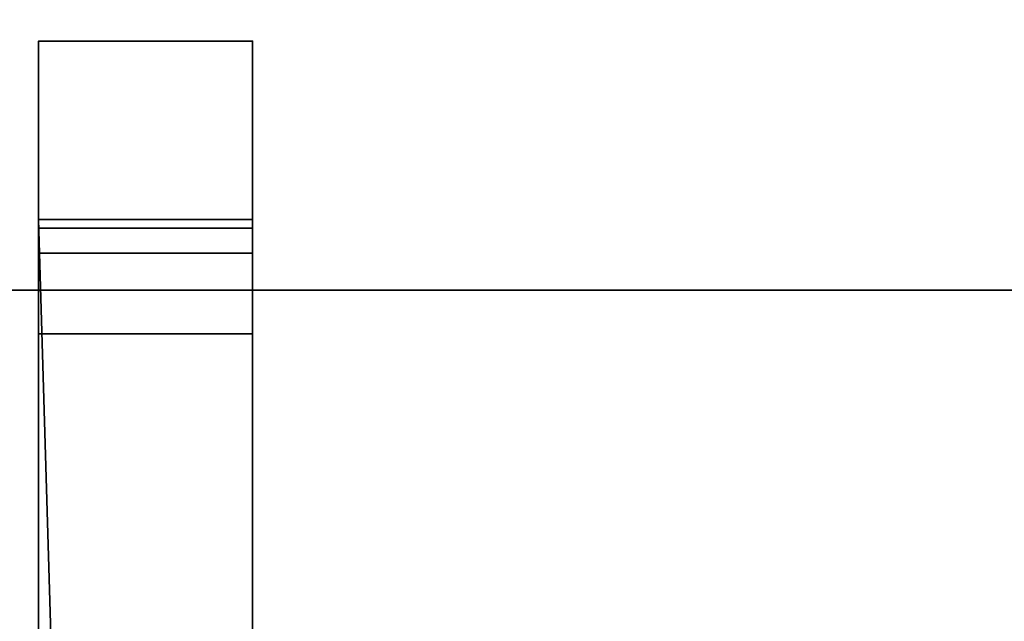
# Model space of a CAD drawing. Header units: millimetres. Extents: x -603 to 3703, y -115 to 249.
# Tile 976 of 1056: x 1991 to 2005, y -18 to -10. Entities that reach past the tile are written whole.
import ezdxf

# ---------------------------------------------------------------- set-up
doc = ezdxf.new("R2010")
doc.units = ezdxf.units.MM
doc.layers.add('152', color=7, linetype='Continuous', true_color=0xffffff)

# ---------------------------------------------------------------- blocks, each defined once
blk = doc.blocks.new('UG_SURFACE_002')
at = {"layer": '152', "color": 252, "linetype": 'Continuous', "lineweight": 35}
for points in [[(2165, -13.4, 2212.25), (2165, 230.4, 2212.25), (835, 230.4, 2212.25), (835, -13.4, 2212.25)], [(985, -13.4, 2062.25), (985, 230.4, 2062.25), (2015, 230.4, 2062.25), (2015, -13.4, 2062.25)], [(2165, -13.4, 2212.25), (835, -13.4, 2212.25), (985, -13.4, 2062.25), (2015, -13.4, 2062.25)]]:
    blk.add_3dface(points, dxfattribs=at)
blk = doc.blocks.new('UG_SURFACE_163')
at = {"layer": '152', "color": 252, "linetype": 'Continuous', "lineweight": 35}
for points in [[(970, -13.4, 2077.25), (2030, -13.4, 2077.25), (2028.5, -13.4, 2075.75), (971.5, -13.4, 2075.75)], [(970, -13.4, 2077.25), (970, -30.32, 2077.25), (2030, -30.32, 2077.25), (2030, -13.4, 2077.25)], [(971.5, -13.4, 2075.75), (2028.5, -13.4, 2075.75), (2028.5, -30.32, 2075.75), (971.5, -30.32, 2075.75)]]:
    blk.add_3dface(points, dxfattribs=at)
blk = doc.blocks.new('UG_SURFACE_233')
at = {"layer": '152', "color": 252, "linetype": 'Continuous', "lineweight": 35}
for points in [[(1991.5, -9.913, 312.41), (1994.5, -9.913, 312.41), (1994.5, -12.413, 311.5), (1991.5, -12.413, 311.5)], [(1991.5, -9.913, 325.25), (1994.5, -9.913, 325.25), (1994.5, -9.913, 312.41), (1991.5, -9.913, 312.41)], [(1991.5, -25.913, 325.25), (1994.5, -25.913, 325.25), (1994.5, -9.913, 325.25), (1991.5, -9.913, 325.25)], [(1991.5, -9.913, 332.25), (1994.5, -9.913, 332.25), (1994.5, -25.913, 332.25), (1991.5, -25.913, 332.25)], [(1991.5, -9.913, 345.09), (1994.5, -9.913, 345.09), (1994.5, -9.913, 332.25), (1991.5, -9.913, 332.25)], [(1991.5, -12.413, 346), (1994.5, -12.413, 346), (1994.5, -9.913, 345.09), (1991.5, -9.913, 345.09)], [(1991.5, -9.913, 325.25), (1991.5, -9.913, 312.41), (1991.5, -12.413, 317.5), (1991.5, -12.535, 318.112)], [(1991.5, -9.913, 312.41), (1991.5, -12.882, 316.369), (1991.5, -12.535, 316.888)], [(1991.5, -12.535, 316.888), (1991.5, -12.413, 317.5), (1991.5, -9.913, 312.41)], [(1991.5, -9.913, 345.09), (1991.5, -12.413, 340), (1991.5, -12.535, 340.612)], [(1991.5, -9.913, 332.25), (1991.5, -12.882, 338.869), (1991.5, -12.535, 339.388)], [(1991.5, -23.789, 338.4), (1991.5, -14.013, 338.4), (1991.5, -9.913, 332.25), (1991.5, -25.913, 332.25)], [(1991.5, -9.913, 325.25), (1991.5, -12.882, 318.631), (1991.5, -13.401, 318.978)], [(1991.5, -13.401, 316.022), (1991.5, -12.882, 316.369), (1991.5, -9.913, 312.41), (1991.5, -12.413, 311.5)], [(1991.5, -12.413, 346), (1991.5, -9.913, 345.09), (1991.5, -12.882, 341.131), (1991.5, -13.401, 341.478)], [(1991.5, -12.535, 339.388), (1991.5, -12.413, 340), (1991.5, -9.913, 345.09), (1991.5, -9.913, 332.25)], [(1991.5, -14.013, 338.4), (1991.5, -13.401, 338.522), (1991.5, -9.913, 332.25)], [(1991.5, -12.535, 318.112), (1991.5, -12.882, 318.631), (1991.5, -9.913, 325.25)], [(1991.5, -12.535, 340.612), (1991.5, -12.882, 341.131), (1991.5, -9.913, 345.09)], [(1991.5, -13.401, 338.522), (1991.5, -12.882, 338.869), (1991.5, -9.913, 332.25)], [(1991.5, -25.913, 325.25), (1991.5, -9.913, 325.25), (1991.5, -13.401, 318.978), (1991.5, -14.013, 319.1)], [(1994.5, -9.913, 332.25), (1994.5, -9.913, 345.09), (1994.5, -12.413, 340), (1994.5, -12.535, 339.388)], [(1994.5, -9.913, 345.09), (1994.5, -12.882, 341.131), (1994.5, -12.535, 340.612)], [(1994.5, -9.913, 332.25), (1994.5, -12.882, 338.869), (1994.5, -13.401, 338.522)], [(1994.5, -12.535, 340.612), (1994.5, -12.413, 340), (1994.5, -9.913, 345.09)], [(1994.5, -9.913, 312.41), (1994.5, -12.413, 317.5), (1994.5, -12.535, 316.888)], [(1994.5, -9.913, 325.25), (1994.5, -12.882, 318.631), (1994.5, -12.535, 318.112)], [(1994.5, -23.789, 319.1), (1994.5, -14.013, 319.1), (1994.5, -9.913, 325.25), (1994.5, -25.913, 325.25)], [(1994.5, -12.535, 339.388), (1994.5, -12.882, 338.869), (1994.5, -9.913, 332.25)], [(1994.5, -12.413, 311.5), (1994.5, -9.913, 312.41), (1994.5, -12.882, 316.369), (1994.5, -13.401, 316.022)], [(1994.5, -12.535, 318.112), (1994.5, -12.413, 317.5), (1994.5, -9.913, 312.41), (1994.5, -9.913, 325.25)], [(1994.5, -14.013, 319.1), (1994.5, -13.401, 318.978), (1994.5, -9.913, 325.25)], [(1994.5, -13.401, 341.478), (1994.5, -12.882, 341.131), (1994.5, -9.913, 345.09), (1994.5, -12.413, 346)], [(1994.5, -12.535, 316.888), (1994.5, -12.882, 316.369), (1994.5, -9.913, 312.41)], [(1994.5, -13.401, 318.978), (1994.5, -12.882, 318.631), (1994.5, -9.913, 325.25)], [(1994.5, -25.913, 332.25), (1994.5, -9.913, 332.25), (1994.5, -13.401, 338.522), (1994.5, -14.013, 338.4)], [(1991.5, -12.413, 311.5), (1994.5, -12.413, 311.5), (1994.5, -36.565, 311.5), (1992.216, -36.454, 311.5)], [(1992.216, -36.454, 311.5), (1991.5, -36.565, 311.5), (1991.5, -12.413, 311.5)], [(1991.5, -12.413, 346), (1991.5, -36.565, 346), (1992.216, -36.454, 346)], [(1992.216, -36.454, 346), (1994.5, -36.565, 346), (1994.5, -12.413, 346), (1991.5, -12.413, 346)], [(1991.5, -23.789, 315.9), (1991.5, -14.013, 315.9), (1991.5, -12.413, 311.5), (1991.5, -36.565, 311.5)], [(1991.5, -14.013, 315.9), (1991.5, -13.401, 316.022), (1991.5, -12.413, 311.5)], [(1991.5, -36.565, 346), (1991.5, -12.413, 346), (1991.5, -14.013, 341.6), (1991.5, -23.789, 341.6)], [(1991.5, -13.401, 341.478), (1991.5, -14.013, 341.6), (1991.5, -12.413, 346)], [(1991.5, -12.413, 340), (1994.5, -12.413, 340), (1994.5, -12.535, 340.612), (1991.5, -12.535, 340.612)], [(1991.5, -12.535, 339.388), (1994.5, -12.535, 339.388), (1994.5, -12.413, 340), (1991.5, -12.413, 340)], [(1991.5, -12.413, 317.5), (1994.5, -12.413, 317.5), (1994.5, -12.535, 318.112), (1991.5, -12.535, 318.112)], [(1991.5, -12.535, 316.888), (1994.5, -12.535, 316.888), (1994.5, -12.413, 317.5), (1991.5, -12.413, 317.5)], [(1994.5, -23.789, 341.6), (1994.5, -14.013, 341.6), (1994.5, -12.413, 346), (1994.5, -36.565, 346)], [(1994.5, -14.013, 341.6), (1994.5, -13.401, 341.478), (1994.5, -12.413, 346)], [(1994.5, -36.565, 311.5), (1994.5, -12.413, 311.5), (1994.5, -14.013, 315.9), (1994.5, -23.789, 315.9)], [(1994.5, -13.401, 316.022), (1994.5, -14.013, 315.9), (1994.5, -12.413, 311.5)], [(1991.5, -12.535, 340.612), (1994.5, -12.535, 340.612), (1994.5, -12.882, 341.131), (1991.5, -12.882, 341.131)], [(1991.5, -12.882, 338.869), (1994.5, -12.882, 338.869), (1994.5, -12.535, 339.388), (1991.5, -12.535, 339.388)], [(1991.5, -12.535, 318.112), (1994.5, -12.535, 318.112), (1994.5, -12.882, 318.631), (1991.5, -12.882, 318.631)], [(1991.5, -12.882, 316.369), (1994.5, -12.882, 316.369), (1994.5, -12.535, 316.888), (1991.5, -12.535, 316.888)], [(1991.5, -12.882, 341.131), (1994.5, -12.882, 341.131), (1994.5, -13.401, 341.478), (1991.5, -13.401, 341.478)], [(1991.5, -13.401, 338.522), (1994.5, -13.401, 338.522), (1994.5, -12.882, 338.869), (1991.5, -12.882, 338.869)], [(1991.5, -12.882, 318.631), (1994.5, -12.882, 318.631), (1994.5, -13.401, 318.978), (1991.5, -13.401, 318.978)], [(1991.5, -13.401, 316.022), (1994.5, -13.401, 316.022), (1994.5, -12.882, 316.369), (1991.5, -12.882, 316.369)], [(1991.5, -13.401, 341.478), (1994.5, -13.401, 341.478), (1994.5, -14.013, 341.6), (1991.5, -14.013, 341.6)], [(1991.5, -14.013, 338.4), (1994.5, -14.013, 338.4), (1994.5, -13.401, 338.522), (1991.5, -13.401, 338.522)], [(1991.5, -13.401, 318.978), (1994.5, -13.401, 318.978), (1994.5, -14.013, 319.1), (1991.5, -14.013, 319.1)], [(1991.5, -14.013, 315.9), (1994.5, -14.013, 315.9), (1994.5, -13.401, 316.022), (1991.5, -13.401, 316.022)], [(1991.5, -14.013, 319.1), (1991.5, -27.252, 325.516), (1991.5, -25.913, 325.25)], [(1991.5, -27.252, 325.516), (1991.5, -14.013, 319.1), (1991.5, -23.789, 319.1)], [(1991.5, -14.013, 341.6), (1994.5, -14.013, 341.6), (1994.5, -23.789, 341.6), (1991.5, -23.789, 341.6)], [(1991.5, -14.013, 319.1), (1994.5, -14.013, 319.1), (1994.5, -23.789, 319.1), (1991.5, -23.789, 319.1)], [(1991.5, -23.789, 315.9), (1994.5, -23.789, 315.9), (1994.5, -14.013, 315.9), (1991.5, -14.013, 315.9)], [(1991.5, -23.789, 338.4), (1994.5, -23.789, 338.4), (1994.5, -14.013, 338.4), (1991.5, -14.013, 338.4)], [(1994.5, -14.013, 338.4), (1994.5, -27.252, 331.984), (1994.5, -25.913, 332.25)], [(1994.5, -27.252, 331.984), (1994.5, -14.013, 338.4), (1994.5, -23.789, 338.4)]]:
    blk.add_3dface(points, dxfattribs=at)
blk = doc.blocks.new('UG_SURFACE_236')
at = {"layer": '152', "color": 252, "linetype": 'Continuous', "lineweight": 35}
for points in [[(1991.5, -9.913, 1497.41), (1994.5, -9.913, 1497.41), (1994.5, -12.413, 1496.5), (1991.5, -12.413, 1496.5)], [(1991.5, -9.913, 1510.25), (1994.5, -9.913, 1510.25), (1994.5, -9.913, 1497.41), (1991.5, -9.913, 1497.41)], [(1991.5, -25.913, 1510.25), (1994.5, -25.913, 1510.25), (1994.5, -9.913, 1510.25), (1991.5, -9.913, 1510.25)], [(1991.5, -9.913, 1517.25), (1994.5, -9.913, 1517.25), (1994.5, -25.913, 1517.25), (1991.5, -25.913, 1517.25)], [(1991.5, -9.913, 1530.09), (1994.5, -9.913, 1530.09), (1994.5, -9.913, 1517.25), (1991.5, -9.913, 1517.25)], [(1991.5, -12.413, 1531), (1994.5, -12.413, 1531), (1994.5, -9.913, 1530.09), (1991.5, -9.913, 1530.09)], [(1991.5, -9.913, 1530.09), (1991.5, -12.413, 1525), (1991.5, -12.535, 1525.612)], [(1991.5, -9.913, 1517.25), (1991.5, -12.882, 1523.869), (1991.5, -12.535, 1524.388)], [(1991.5, -12.535, 1524.388), (1991.5, -12.413, 1525), (1991.5, -9.913, 1530.09), (1991.5, -9.913, 1517.25)], [(1991.5, -12.535, 1525.612), (1991.5, -12.882, 1526.131), (1991.5, -9.913, 1530.09)], [(1991.5, -9.913, 1510.25), (1991.5, -9.913, 1497.41), (1991.5, -12.413, 1502.5), (1991.5, -12.535, 1503.112)], [(1991.5, -9.913, 1497.41), (1991.5, -12.882, 1501.369), (1991.5, -12.535, 1501.888)], [(1991.5, -9.913, 1517.25), (1991.5, -13.401, 1523.522), (1991.5, -12.882, 1523.869)], [(1991.5, -9.913, 1510.25), (1991.5, -12.882, 1503.631), (1991.5, -13.401, 1503.978)], [(1991.5, -12.535, 1501.888), (1991.5, -12.413, 1502.5), (1991.5, -9.913, 1497.41)], [(1991.5, -12.882, 1526.131), (1991.5, -13.401, 1526.478), (1991.5, -12.413, 1531), (1991.5, -9.913, 1530.09)], [(1991.5, -23.789, 1523.4), (1991.5, -14.013, 1523.4), (1991.5, -9.913, 1517.25), (1991.5, -25.913, 1517.25)], [(1991.5, -12.535, 1503.112), (1991.5, -12.882, 1503.631), (1991.5, -9.913, 1510.25)], [(1991.5, -14.013, 1523.4), (1991.5, -13.401, 1523.522), (1991.5, -9.913, 1517.25)], [(1991.5, -9.913, 1497.41), (1991.5, -12.413, 1496.5), (1991.5, -13.401, 1501.022), (1991.5, -12.882, 1501.369)], [(1991.5, -25.913, 1510.25), (1991.5, -9.913, 1510.25), (1991.5, -13.401, 1503.978), (1991.5, -14.013, 1504.1)], [(1994.5, -9.913, 1497.41), (1994.5, -12.413, 1502.5), (1994.5, -12.535, 1501.888)], [(1994.5, -9.913, 1510.25), (1994.5, -12.882, 1503.631), (1994.5, -12.535, 1503.112)], [(1994.5, -12.535, 1503.112), (1994.5, -12.413, 1502.5), (1994.5, -9.913, 1497.41), (1994.5, -9.913, 1510.25)], [(1994.5, -9.913, 1517.25), (1994.5, -9.913, 1530.09), (1994.5, -12.413, 1525), (1994.5, -12.535, 1524.388)], [(1994.5, -9.913, 1530.09), (1994.5, -12.882, 1526.131), (1994.5, -12.535, 1525.612)], [(1994.5, -9.913, 1510.25), (1994.5, -13.401, 1503.978), (1994.5, -12.882, 1503.631)], [(1994.5, -9.913, 1517.25), (1994.5, -12.882, 1523.869), (1994.5, -13.401, 1523.522)], [(1994.5, -12.535, 1525.612), (1994.5, -12.413, 1525), (1994.5, -9.913, 1530.09)], [(1994.5, -12.535, 1501.888), (1994.5, -12.882, 1501.369), (1994.5, -9.913, 1497.41)], [(1994.5, -12.535, 1524.388), (1994.5, -12.882, 1523.869), (1994.5, -9.913, 1517.25)], [(1994.5, -12.882, 1501.369), (1994.5, -13.401, 1501.022), (1994.5, -12.413, 1496.5), (1994.5, -9.913, 1497.41)], [(1994.5, -23.789, 1504.1), (1994.5, -14.013, 1504.1), (1994.5, -9.913, 1510.25), (1994.5, -25.913, 1510.25)], [(1994.5, -9.913, 1530.09), (1994.5, -12.413, 1531), (1994.5, -13.401, 1526.478), (1994.5, -12.882, 1526.131)], [(1994.5, -14.013, 1504.1), (1994.5, -13.401, 1503.978), (1994.5, -9.913, 1510.25)], [(1994.5, -25.913, 1517.25), (1994.5, -9.913, 1517.25), (1994.5, -13.401, 1523.522), (1994.5, -14.013, 1523.4)], [(1991.5, -12.413, 1496.5), (1994.5, -12.413, 1496.5), (1994.5, -36.565, 1496.5), (1992.216, -36.454, 1496.5)], [(1992.216, -36.454, 1496.5), (1991.5, -36.565, 1496.5), (1991.5, -12.413, 1496.5)], [(1991.5, -12.413, 1531), (1991.5, -36.565, 1531), (1992.216, -36.454, 1531)], [(1992.216, -36.454, 1531), (1994.5, -36.565, 1531), (1994.5, -12.413, 1531), (1991.5, -12.413, 1531)], [(1991.5, -23.789, 1500.9), (1991.5, -14.013, 1500.9), (1991.5, -12.413, 1496.5), (1991.5, -36.565, 1496.5)], [(1991.5, -36.565, 1531), (1991.5, -12.413, 1531), (1991.5, -14.013, 1526.6), (1991.5, -23.789, 1526.6)], [(1991.5, -14.013, 1500.9), (1991.5, -13.401, 1501.022), (1991.5, -12.413, 1496.5)], [(1991.5, -13.401, 1526.478), (1991.5, -14.013, 1526.6), (1991.5, -12.413, 1531)], [(1991.5, -12.413, 1525), (1994.5, -12.413, 1525), (1994.5, -12.535, 1525.612), (1991.5, -12.535, 1525.612)], [(1991.5, -12.535, 1524.388), (1994.5, -12.535, 1524.388), (1994.5, -12.413, 1525), (1991.5, -12.413, 1525)], [(1991.5, -12.413, 1502.5), (1994.5, -12.413, 1502.5), (1994.5, -12.535, 1503.112), (1991.5, -12.535, 1503.112)], [(1991.5, -12.535, 1501.888), (1994.5, -12.535, 1501.888), (1994.5, -12.413, 1502.5), (1991.5, -12.413, 1502.5)], [(1994.5, -23.789, 1526.6), (1994.5, -14.013, 1526.6), (1994.5, -12.413, 1531), (1994.5, -36.565, 1531)], [(1994.5, -14.013, 1526.6), (1994.5, -13.401, 1526.478), (1994.5, -12.413, 1531)], [(1994.5, -13.401, 1501.022), (1994.5, -14.013, 1500.9), (1994.5, -12.413, 1496.5)], [(1994.5, -36.565, 1496.5), (1994.5, -12.413, 1496.5), (1994.5, -14.013, 1500.9), (1994.5, -23.789, 1500.9)], [(1991.5, -12.535, 1525.612), (1994.5, -12.535, 1525.612), (1994.5, -12.882, 1526.131), (1991.5, -12.882, 1526.131)], [(1991.5, -12.882, 1523.869), (1994.5, -12.882, 1523.869), (1994.5, -12.535, 1524.388), (1991.5, -12.535, 1524.388)], [(1991.5, -12.535, 1503.112), (1994.5, -12.535, 1503.112), (1994.5, -12.882, 1503.631), (1991.5, -12.882, 1503.631)], [(1991.5, -12.882, 1501.369), (1994.5, -12.882, 1501.369), (1994.5, -12.535, 1501.888), (1991.5, -12.535, 1501.888)], [(1991.5, -12.882, 1526.131), (1994.5, -12.882, 1526.131), (1994.5, -13.401, 1526.478), (1991.5, -13.401, 1526.478)], [(1991.5, -13.401, 1523.522), (1994.5, -13.401, 1523.522), (1994.5, -12.882, 1523.869), (1991.5, -12.882, 1523.869)], [(1991.5, -12.882, 1503.631), (1994.5, -12.882, 1503.631), (1994.5, -13.401, 1503.978), (1991.5, -13.401, 1503.978)], [(1991.5, -13.401, 1501.022), (1994.5, -13.401, 1501.022), (1994.5, -12.882, 1501.369), (1991.5, -12.882, 1501.369)], [(1991.5, -13.401, 1526.478), (1994.5, -13.401, 1526.478), (1994.5, -14.013, 1526.6), (1991.5, -14.013, 1526.6)], [(1991.5, -14.013, 1523.4), (1994.5, -14.013, 1523.4), (1994.5, -13.401, 1523.522), (1991.5, -13.401, 1523.522)], [(1991.5, -13.401, 1503.978), (1994.5, -13.401, 1503.978), (1994.5, -14.013, 1504.1), (1991.5, -14.013, 1504.1)], [(1991.5, -14.013, 1500.9), (1994.5, -14.013, 1500.9), (1994.5, -13.401, 1501.022), (1991.5, -13.401, 1501.022)], [(1991.5, -14.013, 1504.1), (1991.5, -27.252, 1510.516), (1991.5, -25.913, 1510.25)], [(1991.5, -27.252, 1510.516), (1991.5, -14.013, 1504.1), (1991.5, -23.789, 1504.1)], [(1991.5, -14.013, 1526.6), (1994.5, -14.013, 1526.6), (1994.5, -23.789, 1526.6), (1991.5, -23.789, 1526.6)], [(1991.5, -14.013, 1504.1), (1994.5, -14.013, 1504.1), (1994.5, -23.789, 1504.1), (1991.5, -23.789, 1504.1)], [(1991.5, -23.789, 1500.9), (1994.5, -23.789, 1500.9), (1994.5, -14.013, 1500.9), (1991.5, -14.013, 1500.9)], [(1991.5, -23.789, 1523.4), (1994.5, -23.789, 1523.4), (1994.5, -14.013, 1523.4), (1991.5, -14.013, 1523.4)], [(1994.5, -14.013, 1523.4), (1994.5, -27.252, 1516.984), (1994.5, -25.913, 1517.25)], [(1994.5, -27.252, 1516.984), (1994.5, -14.013, 1523.4), (1994.5, -23.789, 1523.4)]]:
    blk.add_3dface(points, dxfattribs=at)
blk = doc.blocks.new('UG_SURFACE_239')
at = {"layer": '152', "color": 252, "linetype": 'Continuous', "lineweight": 35}
for points in [[(1991.5, -9.913, 1747.41), (1994.5, -9.913, 1747.41), (1994.5, -12.413, 1746.5), (1991.5, -12.413, 1746.5)], [(1991.5, -9.913, 1760.25), (1994.5, -9.913, 1760.25), (1994.5, -9.913, 1747.41), (1991.5, -9.913, 1747.41)], [(1991.5, -25.913, 1760.25), (1994.5, -25.913, 1760.25), (1994.5, -9.913, 1760.25), (1991.5, -9.913, 1760.25)], [(1991.5, -9.913, 1767.25), (1994.5, -9.913, 1767.25), (1994.5, -25.913, 1767.25), (1991.5, -25.913, 1767.25)], [(1991.5, -9.913, 1780.09), (1994.5, -9.913, 1780.09), (1994.5, -9.913, 1767.25), (1991.5, -9.913, 1767.25)], [(1991.5, -12.413, 1781), (1994.5, -12.413, 1781), (1994.5, -9.913, 1780.09), (1991.5, -9.913, 1780.09)], [(1991.5, -9.913, 1780.09), (1991.5, -12.413, 1775), (1991.5, -12.535, 1775.612)], [(1991.5, -9.913, 1767.25), (1991.5, -12.882, 1773.869), (1991.5, -12.535, 1774.388)], [(1991.5, -12.535, 1774.388), (1991.5, -12.413, 1775), (1991.5, -9.913, 1780.09), (1991.5, -9.913, 1767.25)], [(1991.5, -12.535, 1775.612), (1991.5, -12.882, 1776.131), (1991.5, -9.913, 1780.09)], [(1991.5, -9.913, 1760.25), (1991.5, -9.913, 1747.41), (1991.5, -12.413, 1752.5), (1991.5, -12.535, 1753.112)], [(1991.5, -9.913, 1747.41), (1991.5, -12.882, 1751.369), (1991.5, -12.535, 1751.888)], [(1991.5, -9.913, 1767.25), (1991.5, -13.401, 1773.522), (1991.5, -12.882, 1773.869)], [(1991.5, -9.913, 1760.25), (1991.5, -12.882, 1753.631), (1991.5, -13.401, 1753.978)], [(1991.5, -12.535, 1751.888), (1991.5, -12.413, 1752.5), (1991.5, -9.913, 1747.41)], [(1991.5, -12.882, 1776.131), (1991.5, -13.401, 1776.478), (1991.5, -12.413, 1781), (1991.5, -9.913, 1780.09)], [(1991.5, -23.789, 1773.4), (1991.5, -14.013, 1773.4), (1991.5, -9.913, 1767.25), (1991.5, -25.913, 1767.25)], [(1991.5, -12.535, 1753.112), (1991.5, -12.882, 1753.631), (1991.5, -9.913, 1760.25)], [(1991.5, -14.013, 1773.4), (1991.5, -13.401, 1773.522), (1991.5, -9.913, 1767.25)], [(1991.5, -9.913, 1747.41), (1991.5, -12.413, 1746.5), (1991.5, -13.401, 1751.022), (1991.5, -12.882, 1751.369)], [(1991.5, -25.913, 1760.25), (1991.5, -9.913, 1760.25), (1991.5, -13.401, 1753.978), (1991.5, -14.013, 1754.1)], [(1994.5, -9.913, 1747.41), (1994.5, -12.413, 1752.5), (1994.5, -12.535, 1751.888)], [(1994.5, -9.913, 1760.25), (1994.5, -12.882, 1753.631), (1994.5, -12.535, 1753.112)], [(1994.5, -12.535, 1753.112), (1994.5, -12.413, 1752.5), (1994.5, -9.913, 1747.41), (1994.5, -9.913, 1760.25)], [(1994.5, -9.913, 1767.25), (1994.5, -9.913, 1780.09), (1994.5, -12.413, 1775), (1994.5, -12.535, 1774.388)], [(1994.5, -9.913, 1780.09), (1994.5, -12.882, 1776.131), (1994.5, -12.535, 1775.612)], [(1994.5, -9.913, 1760.25), (1994.5, -13.401, 1753.978), (1994.5, -12.882, 1753.631)], [(1994.5, -9.913, 1767.25), (1994.5, -12.882, 1773.869), (1994.5, -13.401, 1773.522)], [(1994.5, -12.535, 1775.612), (1994.5, -12.413, 1775), (1994.5, -9.913, 1780.09)], [(1994.5, -12.535, 1751.888), (1994.5, -12.882, 1751.369), (1994.5, -9.913, 1747.41)], [(1994.5, -12.535, 1774.388), (1994.5, -12.882, 1773.869), (1994.5, -9.913, 1767.25)], [(1994.5, -12.882, 1751.369), (1994.5, -13.401, 1751.022), (1994.5, -12.413, 1746.5), (1994.5, -9.913, 1747.41)], [(1994.5, -23.789, 1754.1), (1994.5, -14.013, 1754.1), (1994.5, -9.913, 1760.25), (1994.5, -25.913, 1760.25)], [(1994.5, -9.913, 1780.09), (1994.5, -12.413, 1781), (1994.5, -13.401, 1776.478), (1994.5, -12.882, 1776.131)], [(1994.5, -14.013, 1754.1), (1994.5, -13.401, 1753.978), (1994.5, -9.913, 1760.25)], [(1994.5, -25.913, 1767.25), (1994.5, -9.913, 1767.25), (1994.5, -13.401, 1773.522), (1994.5, -14.013, 1773.4)], [(1991.5, -12.413, 1746.5), (1994.5, -12.413, 1746.5), (1994.5, -36.565, 1746.5), (1992.216, -36.454, 1746.5)], [(1992.216, -36.454, 1746.5), (1991.5, -36.565, 1746.5), (1991.5, -12.413, 1746.5)], [(1991.5, -12.413, 1781), (1991.5, -36.565, 1781), (1992.216, -36.454, 1781)], [(1992.216, -36.454, 1781), (1994.5, -36.565, 1781), (1994.5, -12.413, 1781), (1991.5, -12.413, 1781)], [(1991.5, -23.789, 1750.9), (1991.5, -14.013, 1750.9), (1991.5, -12.413, 1746.5), (1991.5, -36.565, 1746.5)], [(1991.5, -36.565, 1781), (1991.5, -12.413, 1781), (1991.5, -14.013, 1776.6), (1991.5, -23.789, 1776.6)], [(1991.5, -14.013, 1750.9), (1991.5, -13.401, 1751.022), (1991.5, -12.413, 1746.5)], [(1991.5, -13.401, 1776.478), (1991.5, -14.013, 1776.6), (1991.5, -12.413, 1781)], [(1991.5, -12.413, 1775), (1994.5, -12.413, 1775), (1994.5, -12.535, 1775.612), (1991.5, -12.535, 1775.612)], [(1991.5, -12.535, 1774.388), (1994.5, -12.535, 1774.388), (1994.5, -12.413, 1775), (1991.5, -12.413, 1775)], [(1991.5, -12.413, 1752.5), (1994.5, -12.413, 1752.5), (1994.5, -12.535, 1753.112), (1991.5, -12.535, 1753.112)], [(1991.5, -12.535, 1751.888), (1994.5, -12.535, 1751.888), (1994.5, -12.413, 1752.5), (1991.5, -12.413, 1752.5)], [(1994.5, -23.789, 1776.6), (1994.5, -14.013, 1776.6), (1994.5, -12.413, 1781), (1994.5, -36.565, 1781)], [(1994.5, -14.013, 1776.6), (1994.5, -13.401, 1776.478), (1994.5, -12.413, 1781)], [(1994.5, -13.401, 1751.022), (1994.5, -14.013, 1750.9), (1994.5, -12.413, 1746.5)], [(1994.5, -36.565, 1746.5), (1994.5, -12.413, 1746.5), (1994.5, -14.013, 1750.9), (1994.5, -23.789, 1750.9)], [(1991.5, -12.535, 1775.612), (1994.5, -12.535, 1775.612), (1994.5, -12.882, 1776.131), (1991.5, -12.882, 1776.131)], [(1991.5, -12.882, 1773.869), (1994.5, -12.882, 1773.869), (1994.5, -12.535, 1774.388), (1991.5, -12.535, 1774.388)], [(1991.5, -12.535, 1753.112), (1994.5, -12.535, 1753.112), (1994.5, -12.882, 1753.631), (1991.5, -12.882, 1753.631)], [(1991.5, -12.882, 1751.369), (1994.5, -12.882, 1751.369), (1994.5, -12.535, 1751.888), (1991.5, -12.535, 1751.888)], [(1991.5, -12.882, 1776.131), (1994.5, -12.882, 1776.131), (1994.5, -13.401, 1776.478), (1991.5, -13.401, 1776.478)], [(1991.5, -13.401, 1773.522), (1994.5, -13.401, 1773.522), (1994.5, -12.882, 1773.869), (1991.5, -12.882, 1773.869)], [(1991.5, -12.882, 1753.631), (1994.5, -12.882, 1753.631), (1994.5, -13.401, 1753.978), (1991.5, -13.401, 1753.978)], [(1991.5, -13.401, 1751.022), (1994.5, -13.401, 1751.022), (1994.5, -12.882, 1751.369), (1991.5, -12.882, 1751.369)], [(1991.5, -13.401, 1776.478), (1994.5, -13.401, 1776.478), (1994.5, -14.013, 1776.6), (1991.5, -14.013, 1776.6)], [(1991.5, -14.013, 1773.4), (1994.5, -14.013, 1773.4), (1994.5, -13.401, 1773.522), (1991.5, -13.401, 1773.522)], [(1991.5, -13.401, 1753.978), (1994.5, -13.401, 1753.978), (1994.5, -14.013, 1754.1), (1991.5, -14.013, 1754.1)], [(1991.5, -14.013, 1750.9), (1994.5, -14.013, 1750.9), (1994.5, -13.401, 1751.022), (1991.5, -13.401, 1751.022)], [(1991.5, -14.013, 1754.1), (1991.5, -27.252, 1760.516), (1991.5, -25.913, 1760.25)], [(1991.5, -27.252, 1760.516), (1991.5, -14.013, 1754.1), (1991.5, -23.789, 1754.1)], [(1991.5, -14.013, 1776.6), (1994.5, -14.013, 1776.6), (1994.5, -23.789, 1776.6), (1991.5, -23.789, 1776.6)], [(1991.5, -14.013, 1754.1), (1994.5, -14.013, 1754.1), (1994.5, -23.789, 1754.1), (1991.5, -23.789, 1754.1)], [(1991.5, -23.789, 1750.9), (1994.5, -23.789, 1750.9), (1994.5, -14.013, 1750.9), (1991.5, -14.013, 1750.9)], [(1991.5, -23.789, 1773.4), (1994.5, -23.789, 1773.4), (1994.5, -14.013, 1773.4), (1991.5, -14.013, 1773.4)], [(1994.5, -14.013, 1773.4), (1994.5, -27.252, 1766.984), (1994.5, -25.913, 1767.25)], [(1994.5, -27.252, 1766.984), (1994.5, -14.013, 1773.4), (1994.5, -23.789, 1773.4)]]:
    blk.add_3dface(points, dxfattribs=at)

msp = doc.modelspace()

# ---------------------------------------------------------------- linework, layer by layer
at = {"layer": '152', "color": 251, "linetype": 'Continuous', "lineweight": -3, "true_color": 0x636466}
for p, q in [((1991.5, -12.413, 311.5), (1991.5, -9.913, 312.41)), ((1991.5, -9.913, 345.09), (1991.5, -12.413, 346)), ((1994.5, -9.913, 325.25), (1991.5, -9.913, 325.25)), ((1991.5, -9.913, 332.25), (1991.5, -9.913, 345.09)), ((1994.5, -9.913, 312.41), (1991.5, -9.913, 312.41)), ((1991.5, -25.913, 332.25), (1991.5, -9.913, 332.25)), ((1994.5, -9.913, 332.25), (1991.5, -9.913, 332.25)), ((1994.5, -9.913, 345.09), (1991.5, -9.913, 345.09)), ((1991.5, -9.913, 325.25), (1991.5, -25.913, 325.25)), ((1991.5, -9.913, 312.41), (1991.5, -9.913, 325.25)), ((1991.5, -9.913, 1510.25), (1991.5, -25.913, 1510.25)), ((1991.5, -9.913, 1497.41), (1991.5, -9.913, 1510.25)), ((1994.5, -9.913, 1517.25), (1991.5, -9.913, 1517.25)), ((1991.5, -12.413, 1496.5), (1991.5, -9.913, 1497.41)), ((1991.5, -9.913, 1530.09), (1991.5, -12.413, 1531)), ((1991.5, -9.913, 1517.25), (1991.5, -9.913, 1530.09)), ((1994.5, -9.913, 1497.41), (1991.5, -9.913, 1497.41)), ((1991.5, -25.913, 1517.25), (1991.5, -9.913, 1517.25)), ((1994.5, -9.913, 1510.25), (1991.5, -9.913, 1510.25)), ((1994.5, -9.913, 1530.09), (1991.5, -9.913, 1530.09)), ((1991.5, -9.913, 1747.41), (1991.5, -9.913, 1760.25)), ((1991.5, -12.413, 1746.5), (1991.5, -9.913, 1747.41)), ((1994.5, -9.913, 1780.09), (1991.5, -9.913, 1780.09)), ((1991.5, -9.913, 1780.09), (1991.5, -12.413, 1781)), ((1994.5, -9.913, 1747.41), (1991.5, -9.913, 1747.41)), ((1994.5, -9.913, 1767.25), (1991.5, -9.913, 1767.25)), ((1991.5, -25.913, 1767.25), (1991.5, -9.913, 1767.25)), ((1994.5, -9.913, 1760.25), (1991.5, -9.913, 1760.25)), ((1991.5, -9.913, 1760.25), (1991.5, -25.913, 1760.25)), ((1991.5, -9.913, 1767.25), (1991.5, -9.913, 1780.09)), ((1994.5, -9.913, 345.09), (1994.5, -12.413, 346)), ((1994.5, -9.913, 325.25), (1994.5, -25.913, 325.25)), ((1994.5, -9.913, 312.41), (1994.5, -9.913, 325.25)), ((1994.5, -12.413, 311.5), (1994.5, -9.913, 312.41)), ((1994.5, -9.913, 332.25), (1994.5, -9.913, 345.09)), ((1994.5, -25.913, 332.25), (1994.5, -9.913, 332.25)), ((1994.5, -9.913, 1517.25), (1994.5, -9.913, 1530.09)), ((1994.5, -9.913, 1510.25), (1994.5, -25.913, 1510.25)), ((1994.5, -25.913, 1517.25), (1994.5, -9.913, 1517.25)), ((1994.5, -9.913, 1497.41), (1994.5, -9.913, 1510.25)), ((1994.5, -12.413, 1496.5), (1994.5, -9.913, 1497.41)), ((1994.5, -9.913, 1530.09), (1994.5, -12.413, 1531)), ((1994.5, -9.913, 1760.25), (1994.5, -25.913, 1760.25)), ((1994.5, -9.913, 1780.09), (1994.5, -12.413, 1781)), ((1994.5, -12.413, 1746.5), (1994.5, -9.913, 1747.41)), ((1994.5, -9.913, 1747.41), (1994.5, -9.913, 1760.25)), ((1994.5, -9.913, 1767.25), (1994.5, -9.913, 1780.09)), ((1994.5, -25.913, 1767.25), (1994.5, -9.913, 1767.25)), ((1991.5, -36.565, 311.5), (1991.5, -12.413, 311.5)), ((1991.5, -12.413, 346), (1991.5, -36.565, 346)), ((1994.5, -12.413, 311.5), (1991.5, -12.413, 311.5)), ((1994.5, -12.413, 346), (1991.5, -12.413, 346)), ((1994.5, -12.413, 1496.5), (1991.5, -12.413, 1496.5)), ((1994.5, -12.413, 1531), (1991.5, -12.413, 1531)), ((1991.5, -36.565, 1496.5), (1991.5, -12.413, 1496.5)), ((1991.5, -12.413, 1531), (1991.5, -36.565, 1531)), ((1994.5, -12.413, 1746.5), (1991.5, -12.413, 1746.5)), ((1991.5, -36.565, 1746.5), (1991.5, -12.413, 1746.5)), ((1994.5, -12.413, 1781), (1991.5, -12.413, 1781)), ((1991.5, -12.413, 1781), (1991.5, -36.565, 1781)), ((1994.5, -12.413, 346), (1994.5, -36.565, 346)), ((1994.5, -36.565, 311.5), (1994.5, -12.413, 311.5)), ((1994.5, -12.413, 1531), (1994.5, -36.565, 1531)), ((1994.5, -36.565, 1496.5), (1994.5, -12.413, 1496.5)), ((1994.5, -12.413, 1781), (1994.5, -36.565, 1781)), ((1994.5, -36.565, 1746.5), (1994.5, -12.413, 1746.5)), ((2165, -13.4, 2212.25), (835, -13.4, 2212.25)), ((2030, -13.4, 2077.25), (970, -13.4, 2077.25)), ((2028.5, -13.4, 2075.75), (971.5, -13.4, 2075.75)), ((985, -13.4, 2062.25), (2015, -13.4, 2062.25)), ((1994.5, -14.013, 341.6), (1991.5, -14.013, 341.6)), ((1991.5, -23.789, 319.1), (1991.5, -14.013, 319.1)), ((1991.5, -14.013, 315.9), (1991.5, -23.789, 315.9)), ((1994.5, -14.013, 338.4), (1991.5, -14.013, 338.4)), ((1991.5, -14.013, 338.4), (1991.5, -23.789, 338.4)), ((1994.5, -14.013, 319.1), (1991.5, -14.013, 319.1)), ((1991.5, -23.789, 341.6), (1991.5, -14.013, 341.6)), ((1994.5, -14.013, 315.9), (1991.5, -14.013, 315.9)), ((1994.5, -14.013, 1500.9), (1991.5, -14.013, 1500.9)), ((1991.5, -23.789, 1526.6), (1991.5, -14.013, 1526.6)), ((1991.5, -14.013, 1500.9), (1991.5, -23.789, 1500.9)), ((1991.5, -23.789, 1504.1), (1991.5, -14.013, 1504.1)), ((1994.5, -14.013, 1523.4), (1991.5, -14.013, 1523.4)), ((1991.5, -14.013, 1523.4), (1991.5, -23.789, 1523.4)), ((1994.5, -14.013, 1526.6), (1991.5, -14.013, 1526.6)), ((1994.5, -14.013, 1504.1), (1991.5, -14.013, 1504.1)), ((1991.5, -14.013, 1750.9), (1991.5, -23.789, 1750.9)), ((1991.5, -14.013, 1773.4), (1991.5, -23.789, 1773.4)), ((1994.5, -14.013, 1776.6), (1991.5, -14.013, 1776.6)), ((1991.5, -23.789, 1754.1), (1991.5, -14.013, 1754.1)), ((1994.5, -14.013, 1773.4), (1991.5, -14.013, 1773.4)), ((1991.5, -23.789, 1776.6), (1991.5, -14.013, 1776.6)), ((1994.5, -14.013, 1750.9), (1991.5, -14.013, 1750.9)), ((1994.5, -14.013, 1754.1), (1991.5, -14.013, 1754.1)), ((1994.5, -14.013, 338.4), (1994.5, -23.789, 338.4)), ((1994.5, -23.789, 319.1), (1994.5, -14.013, 319.1)), ((1994.5, -23.789, 341.6), (1994.5, -14.013, 341.6)), ((1994.5, -14.013, 315.9), (1994.5, -23.789, 315.9)), ((1994.5, -14.013, 1523.4), (1994.5, -23.789, 1523.4)), ((1994.5, -23.789, 1504.1), (1994.5, -14.013, 1504.1)), ((1994.5, -14.013, 1500.9), (1994.5, -23.789, 1500.9)), ((1994.5, -23.789, 1526.6), (1994.5, -14.013, 1526.6)), ((1994.5, -14.013, 1750.9), (1994.5, -23.789, 1750.9)), ((1994.5, -14.013, 1773.4), (1994.5, -23.789, 1773.4)), ((1994.5, -23.789, 1754.1), (1994.5, -14.013, 1754.1)), ((1994.5, -23.789, 1776.6), (1994.5, -14.013, 1776.6))]:
    msp.add_line(p, q, dxfattribs=at)
at = {"layer": '152', "color": 251, "linetype": 'Continuous', "lineweight": -3, "true_color": 0x636466, "extrusion": (-1, 0, 0)}
for centre in [(14.013, 317.5, -1991.5), (14.013, 340, -1991.5), (14.013, 1502.5, -1991.5), (14.013, 1525, -1991.5), (14.013, 1752.5, -1991.5), (14.013, 1775, -1991.5), (14.013, 340, -1994.5), (14.013, 317.5, -1994.5), (14.013, 1502.5, -1994.5), (14.013, 1525, -1994.5), (14.013, 1775, -1994.5), (14.013, 1752.5, -1994.5)]:
    msp.add_arc(centre, 1.6, 90, 270, dxfattribs=at)

# ---------------------------------------------------------------- block references
at = {"layer": '152', "color": 251, "linetype": 'Continuous', "lineweight": -3, "true_color": 0x636466}
for name in ['UG_SURFACE_002', 'UG_SURFACE_163', 'UG_SURFACE_233', 'UG_SURFACE_236', 'UG_SURFACE_239']:
    msp.add_blockref(name, (0, 0), dxfattribs=at)

doc.saveas('drawing.dxf')
